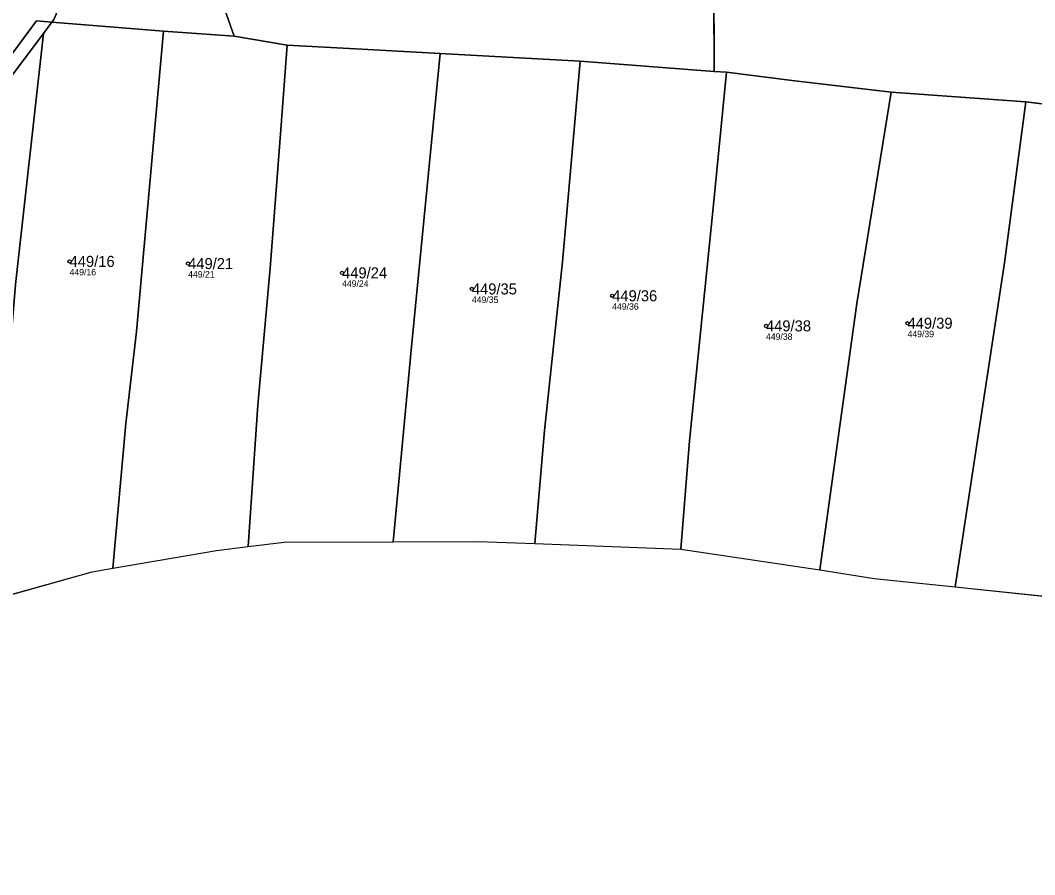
# Model space of a CAD drawing. Extents: x -732749 to -730903, y -1025757 to -1023435.
# Drawn here: x -732161.1 to -732004.6, y -1025268.3 to -1025136.5 of the extents above; entities that cross this region are included whole.
import ezdxf

# ---------------------------------------------------------------- set-up
doc = ezdxf.new("R2010")
doc.units = 0
for name, color, linetype in [('Definiční body', 7, 'Continuous'), ('Hranice parcel', 7, 'Continuous'), ('Parcelní čísla', 7, 'Continuous'), ('Polygon ku', 7, 'Continuous'), ('Polygon parcely', 7, 'Continuous')]:
    doc.layers.add(name, color=color, linetype=linetype)

msp = doc.modelspace()

# ---------------------------------------------------------------- linework, layer by layer
at = {"layer": 'Definiční body'}
for centre in [(-732153.49, -1025173.69), (-732135.2, -1025174.02), (-732111.45, -1025175.46), (-732091.42, -1025177.94), (-732069.77, -1025178.99), (-732024.2, -1025183.23), (-732046.04, -1025183.64)]:
    msp.add_circle(centre, 0.25, dxfattribs=at)
at = {"layer": 'Hranice parcel'}
for p, q in [((-732054.03, -1025144.36), (-732054.22, -1025084.71)), ((-732128.07, -1025138.93), (-732141.89, -1025099.98)), ((-732156.21, -1025136.77), (-732157.53, -1025138.52)), ((-732156.21, -1025136.77), (-732155.92, -1025136.38)), ((-732138.98, -1025138.15), (-732156.21, -1025136.77)), ((-732157.53, -1025138.52), (-732163.43, -1025146.37)), ((-732138.98, -1025138.15), (-732128.07, -1025138.93)), ((-732119.92, -1025140.32), (-732128.07, -1025138.93)), ((-732096.3, -1025141.58), (-732074.69, -1025142.78)), ((-732074.69, -1025142.78), (-732054.03, -1025144.36)), ((-732052.13, -1025144.51), (-732054.03, -1025144.36)), ((-732005.93, -1025149.06), (-732026.71, -1025147.58)), ((-732005.93, -1025149.06), (-731990.17, -1025150.98)), ((-732125.92, -1025217.69), (-732120.4, -1025217)), ((-732120.4, -1025217), (-732103.54, -1025216.94)), ((-732103.54, -1025216.94), (-732090.5, -1025216.9)), ((-732090.5, -1025216.9), (-732081.69, -1025217.24)), ((-732081.69, -1025217.24), (-732059.2, -1025218.1)), ((-732146.81, -1025221.05), (-732130.8, -1025218.3)), ((-732130.8, -1025218.3), (-732125.92, -1025217.69)), ((-732059.2, -1025218.1), (-732037.75, -1025221.3)), ((-732167.2, -1025226.4), (-732150, -1025221.6)), ((-732150, -1025221.6), (-732146.81, -1025221.05)), ((-732037.75, -1025221.3), (-732029.35, -1025222.6)), ((-732029.35, -1025222.6), (-732016.87, -1025223.91)), ((-732016.87, -1025223.91), (-731996, -1025226.1))]:
    msp.add_line(p, q, dxfattribs=at)
for points in [[(-732188.24, -1025178.24), (-732168.71, -1025150.21), (-732158.6, -1025136.58), (-732156.21, -1025136.77)], [(-732167.2, -1025226.4), (-732164.49, -1025204.55), (-732162.63, -1025186.55), (-732161.85, -1025177.27), (-732157.53, -1025138.52)], [(-732146.81, -1025221.05), (-732144.8, -1025198.69), (-732143.15, -1025184.53), (-732138.98, -1025138.15)], [(-732125.92, -1025217.69), (-732124.43, -1025195.88), (-732122.52, -1025174.72), (-732120.87, -1025153.32), (-732119.92, -1025140.32)], [(-732096.3, -1025141.58), (-732108.4, -1025140.92), (-732119.92, -1025140.32)], [(-732103.54, -1025216.94), (-732100.79, -1025187.37), (-732096.3, -1025141.58)], [(-732081.69, -1025217.24), (-732080.23, -1025199.79), (-732077.41, -1025173.78), (-732074.69, -1025142.78)], [(-732059.2, -1025218.1), (-732057.85, -1025201.38), (-732054.19, -1025165.4), (-732052.13, -1025144.51)], [(-732026.71, -1025147.58), (-732041.98, -1025145.76), (-732052.13, -1025144.51)], [(-732037.75, -1025221.3), (-732032.01, -1025180.21), (-732026.71, -1025147.58)], [(-732016.87, -1025223.91), (-732009.25, -1025173.93), (-732005.93, -1025149.06)]]:
    msp.add_lwpolyline(points, dxfattribs=at)
at = {"layer": 'Polygon ku'}
msp.add_lwpolyline([(-732172.1, -1025299.6), (-732178.1, -1025289.7), (-732187.2, -1025270.4), (-732187.53, -1025268.41), (-732191.8, -1025242.3), (-732177.49, -1025233.05), (-732167.2, -1025226.4), (-732150, -1025221.6), (-732146.81, -1025221.05), (-732130.8, -1025218.3), (-732125.92, -1025217.69), (-732120.4, -1025217), (-732103.54, -1025216.94), (-732090.5, -1025216.9), (-732081.69, -1025217.24), (-732059.2, -1025218.1), (-732037.75, -1025221.3), (-732029.35, -1025222.6), (-732016.87, -1025223.91), (-731996, -1025226.1)], dxfattribs=at)
at = {"layer": 'Polygon parcely'}
msp.add_lwpolyline([(-732233.39, -1025278.9), (-732220.98, -1025236.62), (-732212.97, -1025218.49), (-732211.33, -1025215.98), (-732200.45, -1025196.76), (-732188.24, -1025178.24), (-732168.71, -1025150.21), (-732158.6, -1025136.58), (-732156.21, -1025136.77), (-732155.92, -1025136.38), (-732146.81, -1025115.52), (-732143.86, -1025100.37), (-732142.93, -1025083.29), (-732158.02, -1025050.49), (-732160.06, -1025048.29), (-732162.56, -1025046.19), (-732163.16, -1025045.83), (-732173.16, -1025039.9), (-732180.98, -1025032.77), (-732194.11, -1025022.52), (-732234.48, -1024994.02), (-732238.57, -1024992.6), (-732242.4, -1024991.27)], dxfattribs=at)
for points in [[(-732005.93, -1025149.06), (-731990.17, -1025150.98), (-731979.04, -1025089.69), (-731977.16, -1025080.88), (-732054.22, -1025084.71), (-732054.03, -1025144.36), (-732052.13, -1025144.51), (-732041.98, -1025145.76), (-732026.71, -1025147.58)], [(-732054.03, -1025144.36), (-732054.22, -1025084.71), (-732091.54, -1025090.11), (-732141.89, -1025099.98), (-732128.07, -1025138.93), (-732119.92, -1025140.32), (-732108.4, -1025140.92), (-732096.3, -1025141.58), (-732074.69, -1025142.78)], [(-732128.07, -1025138.93), (-732141.89, -1025099.98), (-732143.86, -1025100.37), (-732146.81, -1025115.52), (-732155.92, -1025136.38), (-732156.21, -1025136.77), (-732138.98, -1025138.15)], [(-732156.21, -1025136.77), (-732158.6, -1025136.58), (-732168.71, -1025150.21), (-732188.24, -1025178.24), (-732187.44, -1025182.3), (-732182.74, -1025176), (-732163.43, -1025146.37), (-732157.53, -1025138.52)], [(-732150, -1025221.6), (-732146.81, -1025221.05), (-732144.8, -1025198.69), (-732143.15, -1025184.53), (-732138.98, -1025138.15), (-732156.21, -1025136.77), (-732157.53, -1025138.52), (-732161.85, -1025177.27), (-732162.63, -1025186.55), (-732164.49, -1025204.55), (-732167.2, -1025226.4)], [(-732167.2, -1025226.4), (-732164.49, -1025204.55), (-732162.63, -1025186.55), (-732161.85, -1025177.27), (-732157.53, -1025138.52), (-732163.43, -1025146.37), (-732182.74, -1025176), (-732187.44, -1025182.3), (-732177.49, -1025233.05)], [(-732125.92, -1025217.69), (-732124.43, -1025195.88), (-732122.52, -1025174.72), (-732120.87, -1025153.32), (-732119.92, -1025140.32), (-732128.07, -1025138.93), (-732138.98, -1025138.15), (-732143.15, -1025184.53), (-732144.8, -1025198.69), (-732146.81, -1025221.05), (-732130.8, -1025218.3)], [(-732103.54, -1025216.94), (-732100.79, -1025187.37), (-732096.3, -1025141.58), (-732108.4, -1025140.92), (-732119.92, -1025140.32), (-732120.87, -1025153.32), (-732122.52, -1025174.72), (-732124.43, -1025195.88), (-732125.92, -1025217.69), (-732120.4, -1025217)], [(-732090.5, -1025216.9), (-732081.69, -1025217.24), (-732080.23, -1025199.79), (-732077.41, -1025173.78), (-732074.69, -1025142.78), (-732096.3, -1025141.58), (-732100.79, -1025187.37), (-732103.54, -1025216.94)], [(-732059.2, -1025218.1), (-732057.85, -1025201.38), (-732054.19, -1025165.4), (-732052.13, -1025144.51), (-732054.03, -1025144.36), (-732074.69, -1025142.78), (-732077.41, -1025173.78), (-732080.23, -1025199.79), (-732081.69, -1025217.24)], [(-732037.75, -1025221.3), (-732032.01, -1025180.21), (-732026.71, -1025147.58), (-732041.98, -1025145.76), (-732052.13, -1025144.51), (-732054.19, -1025165.4), (-732057.85, -1025201.38), (-732059.2, -1025218.1)], [(-732029.35, -1025222.6), (-732016.87, -1025223.91), (-732009.25, -1025173.93), (-732005.93, -1025149.06), (-732026.71, -1025147.58), (-732032.01, -1025180.21), (-732037.75, -1025221.3)], [(-731996, -1025226.1), (-731988.43, -1025185.14), (-731982.46, -1025152.88), (-731990.17, -1025150.98), (-732005.93, -1025149.06), (-732009.25, -1025173.93), (-732016.87, -1025223.91)]]:
    msp.add_lwpolyline(points, close=True, dxfattribs=at)

# ---------------------------------------------------------------- texts
at = {"layer": 'Definiční body'}
for s, p in [('449/16', (-732153.49, -1025175.85)), ('449/21', (-732135.2, -1025176.18)), ('449/24', (-732111.45, -1025177.62)), ('449/35', (-732091.42, -1025180.1)), ('449/36', (-732069.77, -1025181.15)), ('449/39', (-732024.2, -1025185.39)), ('449/38', (-732046.04, -1025185.8))]:
    msp.add_text(s, height=1, dxfattribs=at).set_placement(p)
at = {"layer": 'Parcelní čísla'}
for s, p in [('449/16', (-732153.49, -1025174.54)), ('449/21', (-732135.2, -1025174.87)), ('449/24', (-732111.45, -1025176.31)), ('449/35', (-732091.42, -1025178.79)), ('449/36', (-732069.77, -1025179.84)), ('449/38', (-732046.04, -1025184.49)), ('449/39', (-732024.2, -1025184.08))]:
    msp.add_text(s, height=1.7, dxfattribs=at).set_placement(p)

doc.saveas('drawing.dxf')
